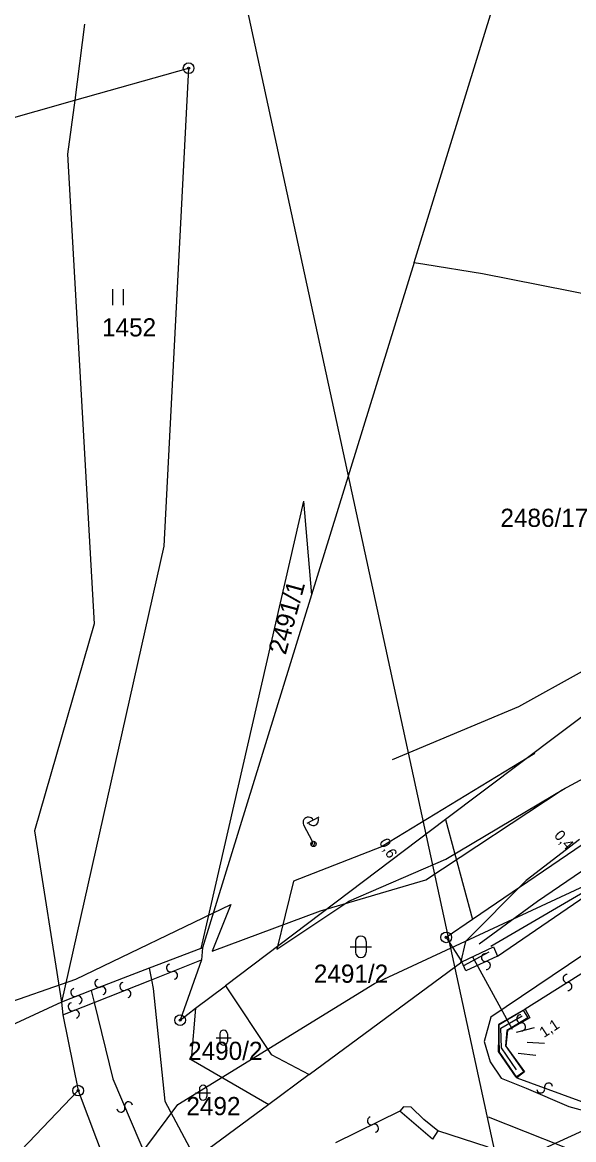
# Model space of a CAD drawing. Extents: x -469926 to -462499, y -1098642 to -1092733.
# Drawn here: x -463909.3 to -463857.7, y -1094288.8 to -1094184.3 of the extents above; entities that cross this region are included whole.
import ezdxf

# ---------------------------------------------------------------- set-up
doc = ezdxf.new("R2010")
doc.units = 0
for name, color, linetype in [('Vrstva 1', 7, 'Continuous'), ('Vrstva 14', 7, 'Continuous'), ('Vrstva 16', 7, 'Continuous'), ('Vrstva 24', 7, 'Continuous'), ('Vrstva 25', 7, 'Continuous'), ('Vrstva 4', 7, 'Continuous'), ('Vrstva 46', 7, 'Continuous'), ('Vrstva 50', 7, 'Continuous'), ('Vrstva 51', 7, 'Continuous'), ('Vrstva 52', 7, 'Continuous'), ('Vrstva 55', 7, 'Continuous')]:
    doc.layers.add(name, color=color, linetype=linetype)

msp = doc.modelspace()

# ---------------------------------------------------------------- linework, layer by layer
at = {"layer": 'Vrstva 1'}
for p, q in [((-463872.66, -1094206.74), (-463863.33, -1094176.49)), ((-463903.47, -1094184.44), (-463904.4, -1094191.57)), ((-463904.4, -1094191.57), (-463893.74, -1094188.57)), ((-463893.74, -1094188.57), (-463896.05, -1094233.3)), ((-463913.57, -1094194.15), (-463904.4, -1094191.57)), ((-463904.4, -1094191.57), (-463905.06, -1094196.62)), ((-463905.06, -1094196.62), (-463902.59, -1094240.57)), ((-463872.66, -1094206.74), (-463882.26, -1094237.84)), ((-463872.66, -1094206.74), (-463871.64, -1094206.91)), ((-463871.64, -1094206.91), (-463866.25, -1094207.79)), ((-463866.25, -1094207.79), (-463831.12, -1094214.68)), ((-463799.85, -1094222.29), (-463867.2, -1094268.23)), ((-463826.38, -1094226.15), (-463869.71, -1094258.88)), ((-463864.84, -1094271.65), (-463801.32, -1094228.14)), ((-463882.99, -1094229.07), (-463892.6, -1094270.93)), ((-463882.99, -1094229.07), (-463882.26, -1094237.84)), ((-463896.05, -1094233.3), (-463905.64, -1094275.95)), ((-463882.26, -1094237.84), (-463892.45, -1094270.88)), ((-463902.59, -1094240.57), (-463908.15, -1094259.93)), ((-463869.71, -1094258.88), (-463890.29, -1094274.43)), ((-463869.71, -1094258.88), (-463867.2, -1094268.23)), ((-463908.15, -1094259.93), (-463905.64, -1094275.95)), ((-463867.2, -1094268.23), (-463869.65, -1094269.9)), ((-463869.65, -1094269.9), (-463868.2, -1094272.18)), ((-463892.6, -1094270.93), (-463897.43, -1094272.79)), ((-463892.6, -1094270.93), (-463892.45, -1094270.88)), ((-463892.45, -1094270.88), (-463892.53, -1094272.01)), ((-463868.2, -1094272.18), (-463865.24, -1094270.8)), ((-463865.24, -1094270.8), (-463864.84, -1094271.65)), ((-463892.53, -1094272.01), (-463894.54, -1094277.65)), ((-463882.47, -1094282.74), (-463868.2, -1094272.18)), ((-463897.43, -1094272.79), (-463897.21, -1094273.87)), ((-463897.21, -1094273.87), (-463897.05, -1094274.68)), ((-463897.05, -1094274.68), (-463895.96, -1094285.22)), ((-463893.09, -1094276.54), (-463890.29, -1094274.43)), ((-463890.29, -1094274.43), (-463886.02, -1094280.87)), ((-463905.64, -1094275.95), (-463916.68, -1094281.12)), ((-463905.64, -1094275.95), (-463905.52, -1094277.15)), ((-463905.52, -1094277.15), (-463904.07, -1094284.24)), ((-463894.54, -1094277.65), (-463893.09, -1094276.54)), ((-463893.09, -1094276.54), (-463893.5, -1094281.34)), ((-463893.5, -1094281.34), (-463886.24, -1094285.53)), ((-463886.02, -1094280.87), (-463882.47, -1094282.74)), ((-463882.47, -1094282.74), (-463886.24, -1094285.53)), ((-463904.07, -1094284.24), (-463921.04, -1094301.96)), ((-463904.07, -1094284.24), (-463899.91, -1094295.22)), ((-463895.96, -1094285.22), (-463893.13, -1094290.57)), ((-463886.24, -1094285.53), (-463891.94, -1094289.76))]:
    msp.add_line(p, q, dxfattribs=at)
at = {"layer": 'Vrstva 14'}
for p, q in [((-463864.87, -1094291.07), (-463889.35, -1094177.87)), ((-463824.32, -1094273.16), (-463865.81, -1094292.08))]:
    msp.add_line(p, q, dxfattribs=at)
at = {"layer": 'Vrstva 16'}
for p, q in [((-463858.81, -1094256.09), (-463843.75, -1094247.95)), ((-463871.56, -1094264.51), (-463858.81, -1094256.09)), ((-463881.41, -1094267.42), (-463871.56, -1094264.51)), ((-463904.3, -1094273.81), (-463889.81, -1094266.84)), ((-463889.81, -1094266.84), (-463891.55, -1094271.2)), ((-463891.55, -1094271.2), (-463881.41, -1094267.42)), ((-463916.75, -1094278.17), (-463904.3, -1094273.81))]:
    msp.add_line(p, q, dxfattribs=at)
at = {"layer": 'Vrstva 24'}
for centre, radius in [((-463893.74, -1094188.57), 0.5), ((-463893.74, -1094188.57), 0.1), ((-463869.65, -1094269.9), 0.5), ((-463869.65, -1094269.9), 0.1), ((-463894.54, -1094277.65), 0.5), ((-463894.54, -1094277.65), 0.1), ((-463904.07, -1094284.24), 0.5), ((-463904.07, -1094284.24), 0.1)]:
    msp.add_circle(centre, radius, dxfattribs=at)
at = {"layer": 'Vrstva 25'}
for p, q in [((-463900.86, -1094209.24), (-463900.86, -1094210.74)), ((-463899.86, -1094209.24), (-463899.86, -1094210.74)), ((-463878.63, -1094270.78), (-463876.63, -1094270.78)), ((-463878.13, -1094270.28), (-463878.13, -1094271.28)), ((-463877.13, -1094270.28), (-463877.13, -1094271.28)), ((-463891.17, -1094279.29), (-463889.77, -1094279.29)), ((-463890.82, -1094278.94), (-463890.82, -1094279.64)), ((-463890.12, -1094278.94), (-463890.12, -1094279.64)), ((-463893.09, -1094284.44), (-463891.69, -1094284.44)), ((-463892.74, -1094284.09), (-463892.74, -1094284.79)), ((-463892.04, -1094284.09), (-463892.04, -1094284.79))]:
    msp.add_line(p, q, dxfattribs=at)
for centre, radius, start, end in [((-463877.63, -1094270.28), 0.5, 0, 180), ((-463877.63, -1094271.28), 0.5, 180, 0), ((-463890.47, -1094278.94), 0.35, 0, 180), ((-463890.47, -1094279.64), 0.35, 180, 0), ((-463892.39, -1094284.09), 0.35, 0, 180), ((-463892.39, -1094284.79), 0.35, 180, 0)]:
    msp.add_arc(centre, radius, start, end, dxfattribs=at)
at = {"layer": 'Vrstva 4'}
for p, q in [((-463849.53, -1094268.63), (-463862.28, -1094276.61)), ((-463897.21, -1094273.87), (-463892.53, -1094272.01)), ((-463867.81, -1094273.03), (-463868.2, -1094272.18)), ((-463864.84, -1094271.65), (-463867.81, -1094273.03)), ((-463897.43, -1094272.79), (-463902.86, -1094274.88)), ((-463902.59, -1094275.99), (-463897.21, -1094273.87)), ((-463902.86, -1094274.88), (-463905.64, -1094275.95)), ((-463902.86, -1094274.88), (-463902.59, -1094275.99)), ((-463905.52, -1094277.15), (-463902.59, -1094275.99)), ((-463902.59, -1094275.99), (-463900.84, -1094283.15)), ((-463862.28, -1094276.61), (-463864.75, -1094278.05)), ((-463861.84, -1094277.44), (-463863.92, -1094278.62)), ((-463862.28, -1094276.61), (-463861.84, -1094277.44)), ((-463864.75, -1094278.05), (-463864.71, -1094280.64)), ((-463863.92, -1094278.62), (-463864.07, -1094280.08)), ((-463864.07, -1094280.08), (-463862.34, -1094282.49)), ((-463864.71, -1094280.64), (-463863.05, -1094283.05)), ((-463862.34, -1094282.49), (-463863.05, -1094283.05)), ((-463900.84, -1094283.15), (-463896.64, -1094292.98)), ((-463863.05, -1094283.05), (-463855.98, -1094285.64)), ((-463873.65, -1094285.77), (-463873.98, -1094286.18)), ((-463872.93, -1094285.79), (-463873.65, -1094285.77)), ((-463871.75, -1094286.93), (-463872.93, -1094285.79)), ((-463873.98, -1094286.18), (-463880.01, -1094289.14)), ((-463870.93, -1094288.8), (-463873.98, -1094286.18)), ((-463870.45, -1094288), (-463871.75, -1094286.93)), ((-463870.45, -1094288), (-463870.93, -1094288.8)), ((-463865.72, -1094289.54), (-463870.45, -1094288))]:
    msp.add_line(p, q, dxfattribs=at)
at = {"layer": 'Vrstva 46'}
msp.add_lwpolyline([(-463841.9, -1094294.99), (-463850.51, -1094292.8), (-463858.79, -1094289.48), (-463865.7, -1094286.72)], dxfattribs=at)
at = {"layer": 'Vrstva 51'}
for centre, radius, start, end in [((-463865.98, -1094271.79), 0.376, 89.3704, 275.6815), ((-463865.9, -1094272.53), 0.377, 268.6943, 96.3575), ((-463895.44, -1094272.76), 0.376, 106.0204, 292.3315), ((-463895.15, -1094273.46), 0.377, 285.3443, 113.0075), ((-463902.14, -1094274.2), 0.376, 106.0204, 292.3315), ((-463899.8, -1094274.49), 0.376, 106.0204, 292.3315), ((-463858.35, -1094273.75), 0.376, 89.3704, 275.6815), ((-463858.27, -1094274.5), 0.377, 268.6943, 96.3575), ((-463904.38, -1094275.06), 0.376, 106.0204, 292.3315), ((-463901.85, -1094274.89), 0.377, 285.3443, 113.0075), ((-463899.51, -1094275.18), 0.377, 285.3443, 113.0075), ((-463904.63, -1094276.39), 0.376, 106.0204, 292.3315), ((-463904.09, -1094275.76), 0.377, 285.3443, 113.0075), ((-463904.34, -1094277.09), 0.377, 285.3443, 113.0075), ((-463862.68, -1094277.52), 0.376, 89.3704, 275.6815), ((-463862.61, -1094278.27), 0.377, 268.6943, 96.3575), ((-463860.08, -1094283.91), 0.377, 7.0543, 194.7175), ((-463860.81, -1094284.09), 0.376, 187.7304, 14.0415), ((-463900.08, -1094285.88), 0.377, 189.1743, 16.8375), ((-463899.36, -1094285.67), 0.376, 9.8504, 196.1615), ((-463876.65, -1094287.07), 0.376, 106.0204, 292.3315), ((-463876.36, -1094287.77), 0.377, 285.3443, 113.0075)]:
    msp.add_arc(centre, radius, start, end, dxfattribs=at)
at = {"layer": 'Vrstva 52'}
msp.add_line((-463876.36, -1094274.23), (-463845.45, -1094259.84), dxfattribs=at)
msp.add_lwpolyline([(-463953.04, -1094327.02), (-463903.65, -1094297.5), (-463894.76, -1094285.54), (-463876.36, -1094274.23)], dxfattribs=at)
at = {"layer": 'Vrstva 55'}
for p, q in [((-463882.67, -1094259.22), (-463881.52, -1094258.62)), ((-463882.17, -1094260.94), (-463882.98, -1094259.39)), ((-463882.24, -1094261.33), (-463882.11, -1094260.92)), ((-463882.07, -1094261.41), (-463881.92, -1094260.95)), ((-463867.22, -1094271.67), (-463863.49, -1094278.49))]:
    msp.add_line(p, q, dxfattribs=at)
for points in [[(-463874.68, -1094253.26), (-463862.87, -1094248.31), (-463856.9, -1094244.99)], [(-463861.36, -1094252.69), (-463875.7, -1094261.42), (-463883.93, -1094264.64), (-463885.48, -1094271.02), (-463878.77, -1094266.52), (-463869.69, -1094262.57), (-463858.52, -1094255.95)], [(-463857.18, -1094260.75), (-463862.17, -1094264.59), (-463867.85, -1094270.28), (-463868.32, -1094272.27)], [(-463866.57, -1094270.51), (-463861.11, -1094266.5), (-463855.62, -1094262.77)], [(-463854.86, -1094264.54), (-463865.49, -1094270.77)], [(-463852.47, -1094268.59), (-463865.47, -1094277.37), (-463866.09, -1094279.64), (-463865.53, -1094281.56), (-463864.52, -1094283.07), (-463862.17, -1094284.01), (-463858.19, -1094285.72), (-463840.72, -1094290.46)], [(-463868, -1094272.54), (-463865.62, -1094271.25)], [(-463863.08, -1094282.29), (-463864.49, -1094280.23), (-463864.53, -1094278.4), (-463862.54, -1094277.24)], [(-463861.41, -1094278.36), (-463863.12, -1094278.8)], [(-463860.46, -1094279.82), (-463862.08, -1094279.73)], [(-463861.28, -1094280.95), (-463862.92, -1094280.78)]]:
    msp.add_lwpolyline(points, dxfattribs=at)
msp.add_lwpolyline([(-463863.1, -1094282.98), (-463864.76, -1094280.57), (-463864.71, -1094278.05), (-463862.46, -1094276.7), (-463862.01, -1094277.42), (-463863.97, -1094278.62), (-463864.12, -1094280.04), (-463862.39, -1094282.48)], close=True, dxfattribs=at)
msp.add_circle((-463882.06, -1094261.16), 0.25, dxfattribs=at)
msp.add_circle((-463882.06, -1094261.16), 0.25, dxfattribs=at)
for centre, start, end in [((-463882.54, -1094259.15), 27.4422, 207.4422), ((-463882.09, -1094258.93), 206.7396, 28.1448)]:
    msp.add_arc(centre, 0.5, start, end, dxfattribs=at)

# ---------------------------------------------------------------- texts
at = {"layer": 'Vrstva 50'}
for s, p in [('1452', (-463901.84, -1094213.67)), ('2486/17', (-463864.58, -1094231.49)), ('2491/2', (-463882.03, -1094274.15)), ('2490/2', (-463893.79, -1094281.37)), ('2492', (-463893.95, -1094286.54))]:
    msp.add_text(s, height=1.7, dxfattribs=at).set_placement(p)
msp.add_text('2491/1', height=1.7, rotation=74.655, dxfattribs=at).set_placement((-463884.67, -1094243.53))
at = {"layer": 'Vrstva 55'}
for s, rotation, p in [('0,6', 299.4249, (-463875.96, -1094260.98)), ('0,4', 311.5602, (-463859.62, -1094260.41)), ('1,1', 33.1265, (-463860.52, -1094279.33))]:
    msp.add_text(s, height=1, rotation=rotation, dxfattribs=at).set_placement(p)

doc.saveas('drawing.dxf')
